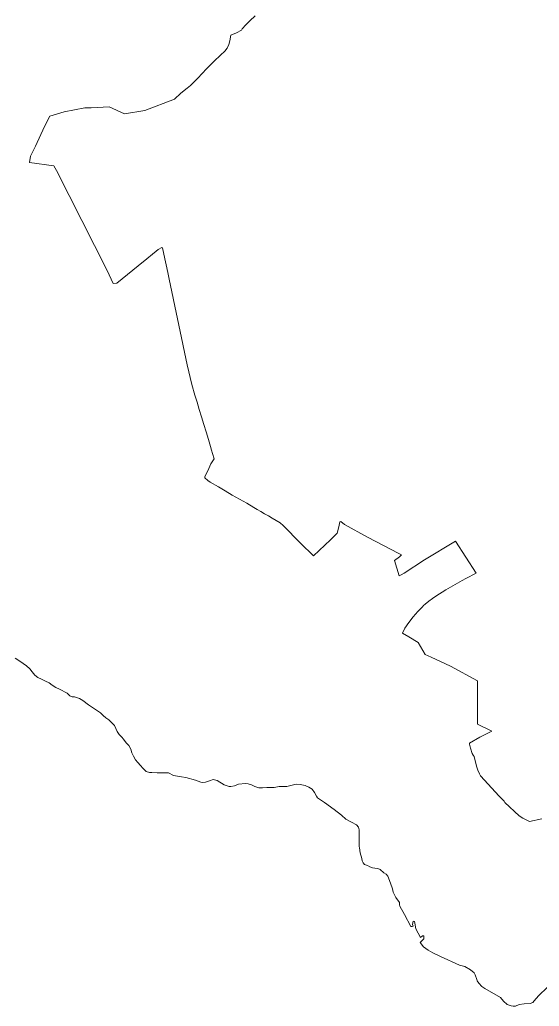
# Model space of a CAD drawing. Extents: x 369010 to 739155, y 6377141 to 6616555.
# Drawn here: x 492632 to 501969, y 6508479 to 6526211 of the extents above; entities that cross this region are included whole.
import ezdxf

# ---------------------------------------------------------------- set-up
doc = ezdxf.new("R2010")
doc.units = 0
doc.header["$LTSCALE"] = 40
doc.layers.add('1', color=7, linetype='Continuous', lineweight=13)

msp = doc.modelspace()

# ---------------------------------------------------------------- linework, layer by layer
at = {"layer": '1'}
for points in [[(496861.71, 6526284.09), (496765.56, 6526191.24), (496696.87, 6526117.42), (496629.18, 6526048.08), (496619.58, 6526021.76), (496526.57, 6525974.1), (496427.43, 6525932.39), (496405.58, 6525832.76), (496389.53, 6525766.06), (496362.72, 6525701.02), (496320.18, 6525648.88), (496242.23, 6525574.41), (496125.55, 6525466.66), (495987.69, 6525326.48), (495834.26, 6525159.98), (495704.01, 6525028.74), (495641.45, 6524979.25), (495528.74, 6524888.56), (495414.05, 6524784.12), (494878.98, 6524578.73), (494516.69, 6524519.65), (494239.14, 6524648.58), (493918.22, 6524629.54), (493799.89, 6524626.9), (493432.64, 6524554.57), (493174.12, 6524475.29), (493079.78, 6524289.6), (492915.77, 6523937.41), (492825.57, 6523757.67), (492809.68, 6523646.62), (493244.29, 6523585.71), (493293.61, 6523502.3), (494201.9, 6521701.78), (494313.61, 6521469.08), (494376.34, 6521475.2), (494762.79, 6521787.01), (494917.04, 6521913.46), (495020.15, 6521995.71), (495083.04, 6522049.17)], [(495834.26, 6525159.98), (495987.69, 6525326.48), (496125.55, 6525466.66), (496242.23, 6525574.41), (496320.18, 6525648.88), (496362.72, 6525701.02), (496389.53, 6525766.06), (496405.58, 6525832.76), (496427.43, 6525932.39), (496526.57, 6525974.1), (496619.58, 6526021.76), (496629.18, 6526048.08), (496696.87, 6526117.42), (496765.56, 6526191.24), (496861.71, 6526284.09)], [(499626.95, 6515119.02), (499508.62, 6515188.04), (499553.97, 6515272.94), (499624.14, 6515378.53), (499703.91, 6515481.81), (499785.18, 6515576.81), (499832.34, 6515622.82), (499870.91, 6515659.23), (499889.11, 6515682.56), (499917.08, 6515705.73), (499986.59, 6515761.01), (500050.15, 6515805.86), (500111.72, 6515848.4), (500288.31, 6515963.75), (500417.73, 6516038.89), (500583.24, 6516133.89), (500651.75, 6516165.17), (500836.62, 6516262.32), (500463.74, 6516836.79), (499908.97, 6516501.31), (499542.38, 6516266.79), (499487.43, 6516232.04), (499449.2, 6516213), (499370.42, 6516489.06), (499456.65, 6516557.42), (499494.05, 6516592.34), (499443.08, 6516618.49), (498883.84, 6516913.91), (498469.58, 6517136.35), (498400.9, 6517194.77), (498385.67, 6517184.02), (498367.8, 6517095.47), (498338.17, 6516982.93), (498220, 6516863.1), (497911.01, 6516577.77), (497678.64, 6516802.36), (497367.66, 6517120.3), (497309.9, 6517169.78), (497169.88, 6517250.05), (497103.51, 6517291.92), (497033.01, 6517332.14), (496964.99, 6517370.37), (496896.8, 6517409.6), (496838.21, 6517446.67), (496710.94, 6517519.99), (496580.52, 6517595.62), (496451.93, 6517668.61), (496326.64, 6517742.43), (496203.5, 6517813.59), (496054.22, 6517897.5), (496011.19, 6517930.27), (495960.87, 6517975.29), (495960.87, 6517995.98), (496030.06, 6518143.11), (496068.29, 6518230.83), (496128.37, 6518320.04), (496098.91, 6518413.38), (496080.7, 6518475.61), (496062, 6518537.84), (496022.11, 6518665.77), (495981.56, 6518801.65), (495941.01, 6518936.54), (495897.65, 6519071.42), (495857.93, 6519203.5), (495838.9, 6519268.87), (495818.71, 6519335.57), (495776.67, 6519463.83), (495723.54, 6519655.82), (495639.47, 6520005.69), (495318.88, 6521547.36), (495292.4, 6521668.84), (495223.22, 6521997.04), (495200.05, 6522113.06), (495184.5, 6522115.04), (495119.29, 6522078.8), (495083.04, 6522049.17), (495020.15, 6521995.71), (494917.04, 6521913.46), (494762.79, 6521787.01), (494376.34, 6521475.2), (494313.61, 6521469.08), (494201.9, 6521701.78), (493293.61, 6523502.3), (493244.29, 6523585.71), (492809.68, 6523646.62), (492825.57, 6523757.67), (492915.77, 6523937.41), (493079.78, 6524289.6), (493174.12, 6524475.29), (493432.64, 6524554.57), (493799.89, 6524626.9), (493918.22, 6524629.54), (494239.14, 6524648.58), (494516.69, 6524519.65), (494878.98, 6524578.73), (495414.05, 6524784.12), (495528.74, 6524888.56), (495641.45, 6524979.25), (495704.01, 6525028.74), (495834.26, 6525159.98)], [(495083.04, 6522049.17), (495119.29, 6522078.8), (495184.5, 6522115.04), (495200.05, 6522113.06), (495223.22, 6521997.04), (495292.4, 6521668.84), (495318.88, 6521547.36), (495639.47, 6520005.69), (495723.54, 6519655.82), (495776.67, 6519463.83), (495818.71, 6519335.57), (495838.9, 6519268.87), (495857.93, 6519203.5), (495897.65, 6519071.42), (495941.01, 6518936.54), (495981.56, 6518801.65), (496022.11, 6518665.77), (496062, 6518537.84), (496080.7, 6518475.61), (496098.91, 6518413.38), (496128.37, 6518320.04), (496068.29, 6518230.83), (496030.06, 6518143.11), (495960.87, 6517995.98), (495960.87, 6517975.29), (496011.19, 6517930.27), (496054.22, 6517897.5), (496203.5, 6517813.59), (496326.64, 6517742.43), (496451.93, 6517668.61), (496580.52, 6517595.62), (496710.94, 6517519.99), (496838.21, 6517446.67), (496896.8, 6517409.6), (496964.99, 6517370.37), (497033.01, 6517332.14), (497103.51, 6517291.92), (497169.88, 6517250.05), (497309.9, 6517169.78), (497367.66, 6517120.3), (497678.64, 6516802.36), (497911.01, 6516577.77), (498220, 6516863.1), (498338.17, 6516982.93), (498367.8, 6517095.47), (498385.67, 6517184.02), (498400.9, 6517194.77), (498469.58, 6517136.35), (498883.84, 6516913.91), (499443.08, 6516618.49), (499494.05, 6516592.34), (499456.65, 6516557.42), (499370.42, 6516489.06), (499449.2, 6516213), (499487.43, 6516232.04), (499542.38, 6516266.79), (499908.97, 6516501.31), (500463.74, 6516836.79), (500836.62, 6516262.32), (500651.75, 6516165.17), (500583.24, 6516133.89), (500417.73, 6516038.89), (500288.31, 6515963.75), (500111.72, 6515848.4), (500050.15, 6515805.86), (499986.59, 6515761.01), (499917.08, 6515705.73), (499889.11, 6515682.56), (499870.91, 6515659.23), (499832.34, 6515622.82), (499785.18, 6515576.81), (499703.91, 6515481.81), (499624.14, 6515378.53), (499553.97, 6515272.94), (499508.62, 6515188.04), (499626.95, 6515119.02), (499795.11, 6515014.75), (499920.39, 6514802.08), (500023.83, 6514755.58), (500373.38, 6514590.57), (500861.61, 6514326.75), (500856.32, 6513975.22), (500857.31, 6513604.83), (500859.3, 6513552.03), (501116.82, 6513426.08), (500903.49, 6513315.69), (500713.98, 6513208.44), (500713.98, 6513189.08), (500732.19, 6513121.06), (500762.48, 6513020.27), (500783, 6512993.95), (500801.2, 6512967.64), (500843.74, 6512793.03), (500866.08, 6512722.03), (500894.22, 6512656.32), (500913.09, 6512621.57), (501247.24, 6512254.15), (501338.1, 6512167.09), (501351.51, 6512139.29), (501608.53, 6511903.78)], [(502016.67, 6511847.17), (501791.91, 6511802.98), (501672.91, 6511858.92), (501608.53, 6511903.78), (501351.51, 6512139.29), (501338.1, 6512167.09), (501247.24, 6512254.15), (500913.09, 6512621.57), (500894.22, 6512656.32), (500866.08, 6512722.03), (500843.74, 6512793.03), (500801.2, 6512967.64), (500783, 6512993.95), (500762.48, 6513020.27), (500732.19, 6513121.06), (500713.98, 6513189.08), (500713.98, 6513208.44), (500903.49, 6513315.69), (501116.82, 6513426.08), (500859.3, 6513552.03), (500857.31, 6513604.83), (500856.32, 6513975.22), (500861.61, 6514326.75), (500373.38, 6514590.57), (500023.83, 6514755.58), (499920.39, 6514802.08), (499795.11, 6515014.75), (499626.95, 6515119.02)], [(496425.94, 6512427.76), (496395.49, 6512432.4), (496305.62, 6512462.02), (496178.35, 6512539.97), (496109, 6512552.72), (496043.13, 6512531.53), (495973.78, 6512508.03), (495922.48, 6512502.24), (495886.73, 6512507.04), (495789.41, 6512544.77), (495615.47, 6512590.95), (495540.83, 6512601.54), (495468.17, 6512617.93), (495392.87, 6512629.35), (495307.63, 6512674.03), (495239.11, 6512677.84), (495103.07, 6512674.03), (495004.92, 6512678.33), (494962.39, 6512683.13), (494907.44, 6512700.68), (494845.38, 6512757.61), (494801.35, 6512807.1), (494752.86, 6512863.2), (494715.46, 6512907.39), (494675.24, 6512974.59), (494644.62, 6513034.33), (494626.75, 6513102.19), (494593.98, 6513164.09), (494546.81, 6513216.06), (494497.32, 6513279.28), (494469.85, 6513318.5), (494420.2, 6513365.84), (494386.27, 6513416.65), (494360.45, 6513474.41), (494334.96, 6513524.06), (494283, 6513580.5), (494231.03, 6513625.51), (494177.07, 6513664.9), (494129.57, 6513707.44), (494086.54, 6513756.26), (493868.74, 6513898.43), (493765.13, 6513976.05), (493705.55, 6514008.66), (493652.59, 6514030.01), (493618.5, 6514040.1), (493574.31, 6514043.91), (493530.95, 6514061.45), (493482.12, 6514105.31), (493347.9, 6514177.64), (493278.72, 6514208.58), (493216.82, 6514251.95), (493158.89, 6514295.14), (493094.68, 6514324.77), (493021.03, 6514356.38), (492959.29, 6514388.65), (492906.66, 6514433.17), (492856.19, 6514488.78), (492813.65, 6514544.06), (492755.56, 6514595.37), (492634.58, 6514684.24), (492552.98, 6514739.03)], [(492552.98, 6514739.03), (492634.58, 6514684.24), (492755.56, 6514595.37), (492813.65, 6514544.06), (492856.19, 6514488.78), (492906.66, 6514433.17), (492959.29, 6514388.65), (493021.03, 6514356.38), (493094.68, 6514324.77), (493158.89, 6514295.14), (493216.82, 6514251.95), (493278.72, 6514208.58), (493347.9, 6514177.64), (493482.12, 6514105.31), (493530.95, 6514061.45), (493574.31, 6514043.91), (493618.5, 6514040.1), (493652.59, 6514030.01), (493705.55, 6514008.66), (493765.13, 6513976.05), (493868.74, 6513898.43), (494086.54, 6513756.26), (494129.57, 6513707.44), (494177.07, 6513664.9), (494231.03, 6513625.51), (494283, 6513580.5), (494334.96, 6513524.06), (494360.45, 6513474.41), (494386.27, 6513416.65), (494420.2, 6513365.84), (494469.85, 6513318.5), (494497.32, 6513279.28), (494546.81, 6513216.06), (494593.98, 6513164.09), (494626.75, 6513102.19), (494644.62, 6513034.33), (494675.24, 6512974.59), (494715.46, 6512907.39), (494752.86, 6512863.2), (494801.35, 6512807.1), (494845.38, 6512757.61), (494907.44, 6512700.68), (494962.39, 6512683.13), (495004.92, 6512678.33), (495103.07, 6512674.03), (495239.11, 6512677.84), (495307.63, 6512674.03), (495392.87, 6512629.35), (495468.17, 6512617.93), (495540.83, 6512601.54), (495615.47, 6512590.95), (495789.41, 6512544.77), (495886.73, 6512507.04), (495922.48, 6512502.24), (495973.78, 6512508.03), (496043.13, 6512531.53), (496109, 6512552.72), (496178.35, 6512539.97), (496305.62, 6512462.02), (496395.49, 6512432.4), (496425.94, 6512427.76), (496493.63, 6512442), (496563.81, 6512470.63), (496687.93, 6512480.56), (496735.1, 6512478.74), (496794.68, 6512462.35), (496856.58, 6512426.93), (496928.58, 6512407.4), (496996.93, 6512407.74), (497072.9, 6512414.03), (497201.99, 6512413.2), (497292.52, 6512432.06), (497360.87, 6512431.9), (497434.52, 6512426.6), (497501.72, 6512446.3), (497600.52, 6512473.77), (497669.37, 6512464.83), (497733.92, 6512454.41), (497763.71, 6512444.97), (497825.61, 6512419.65), (497885.85, 6512381.75), (497931.53, 6512323.83), (497966.78, 6512255.8), (497985.82, 6512225.52), (498092.07, 6512155.18), (498110.94, 6512142.1), (498281.9, 6512013.17)], [(501878.64, 6508578.64), (501852.98, 6508548.35), (501807.47, 6508530.8), (501700.06, 6508524.52), (501609.69, 6508508.63), (501541.5, 6508481.32), (501501.29, 6508479.33), (501466.53, 6508486.12), (501389.57, 6508511.44), (501324.86, 6508573.5), (501271.73, 6508634.08), (500991.37, 6508798.26), (500938.24, 6508834.01), (500884.45, 6508894.09), (500855.66, 6508936.79), (500846.88, 6508958.14), (500817.59, 6509044.36), (500800.21, 6509079.45), (500730.87, 6509134.07), (500629.91, 6509194.97), (500533.09, 6509220.29), (500196.29, 6509371.9), (500058.09, 6509439.92), (499975.34, 6509489.24), (499887.95, 6509550.31), (499825.89, 6509626.11), (499845.58, 6509642.33), (499892.26, 6509689.66), (499893.58, 6509743.29), (499873.06, 6509747.59), (499837.48, 6509715.48), (499790.14, 6509793.1), (499749.26, 6509869.4), (499731.55, 6509971.19), (499725.1, 6510004.95), (499701.93, 6510006.44), (499692.66, 6509951.99), (499702.59, 6509919.55), (499686.37, 6509913.92), (499658.07, 6509914.58), (499549.99, 6510131.39), (499463.44, 6510276.54), (499456.82, 6510301.53), (499455.82, 6510316.92), (499460.29, 6510344.56), (499389.95, 6510435.59), (499344.77, 6510532.24), (499329.21, 6510592.98), (499296.77, 6510690.47), (499246.63, 6510817.74), (499218.32, 6510851.67), (499178.77, 6510876.99), (499109.59, 6510940.54), (499065.9, 6510954.78), (499015.75, 6510959.74), (498972.72, 6510969.34), (498921.41, 6510988.21), (498879.87, 6511012.37), (498847.1, 6511018.5), (498831.05, 6511028.59), (498801.59, 6511060.2), (498785.86, 6511091.98), (498781.39, 6511136.5), (498752.93, 6511237.62), (498735.88, 6511326.33), (498732.74, 6511351.99), (498729.92, 6511406.44), (498733.89, 6511650.56), (498723.3, 6511697.89), (498682.26, 6511740.26), (498593.71, 6511786.43), (498493.42, 6511845.19), (498412.15, 6511916.19), (498281.9, 6512013.17), (498110.94, 6512142.1), (498092.07, 6512155.18), (497985.82, 6512225.52), (497966.78, 6512255.8), (497931.53, 6512323.83), (497885.85, 6512381.75), (497825.61, 6512419.65), (497763.71, 6512444.97), (497733.92, 6512454.41), (497669.37, 6512464.83), (497600.52, 6512473.77), (497501.72, 6512446.3), (497434.52, 6512426.6), (497360.87, 6512431.9), (497292.52, 6512432.06), (497201.99, 6512413.2), (497072.9, 6512414.03), (496996.93, 6512407.74), (496928.58, 6512407.4), (496856.58, 6512426.93), (496794.68, 6512462.35), (496735.1, 6512478.74), (496687.93, 6512480.56), (496563.81, 6512470.63), (496493.63, 6512442), (496425.94, 6512427.76)], [(498281.9, 6512013.17), (498412.15, 6511916.19), (498493.42, 6511845.19), (498593.71, 6511786.43), (498682.26, 6511740.26), (498723.3, 6511697.89), (498733.89, 6511650.56), (498729.92, 6511406.44), (498732.74, 6511351.99), (498735.88, 6511326.33), (498752.93, 6511237.62), (498781.39, 6511136.5), (498785.86, 6511091.98), (498801.59, 6511060.2), (498831.05, 6511028.59), (498847.1, 6511018.5), (498879.87, 6511012.37), (498921.41, 6510988.21), (498972.72, 6510969.34), (499015.75, 6510959.74), (499065.9, 6510954.78), (499109.59, 6510940.54), (499178.77, 6510876.99), (499218.32, 6510851.67), (499246.63, 6510817.74), (499296.77, 6510690.47), (499329.21, 6510592.98), (499344.77, 6510532.24), (499389.95, 6510435.59), (499460.29, 6510344.56), (499455.82, 6510316.92), (499456.82, 6510301.53), (499463.44, 6510276.54), (499549.99, 6510131.39), (499658.07, 6509914.58), (499686.37, 6509913.92), (499702.59, 6509919.55), (499692.66, 6509951.99), (499701.93, 6510006.44), (499725.1, 6510004.95), (499731.55, 6509971.19), (499749.26, 6509869.4), (499790.14, 6509793.1), (499837.48, 6509715.48), (499873.06, 6509747.59), (499893.58, 6509743.29), (499892.26, 6509689.66), (499845.58, 6509642.33), (499825.89, 6509626.11), (499887.95, 6509550.31), (499975.34, 6509489.24), (500058.09, 6509439.92), (500196.29, 6509371.9), (500533.09, 6509220.29), (500629.91, 6509194.97), (500730.87, 6509134.07), (500800.21, 6509079.45), (500817.59, 6509044.36), (500846.88, 6508958.14), (500855.66, 6508936.79), (500884.45, 6508894.09), (500938.24, 6508834.01), (500991.37, 6508798.26), (501271.73, 6508634.08), (501324.86, 6508573.5), (501389.57, 6508511.44), (501466.53, 6508486.12), (501501.29, 6508479.33), (501541.5, 6508481.32), (501609.69, 6508508.63), (501700.06, 6508524.52), (501807.47, 6508530.8), (501852.98, 6508548.35), (501878.64, 6508578.64), (501913.23, 6508618.85), (501960.06, 6508673.97), (502112.82, 6508818.78)], [(501608.53, 6511903.78), (501672.91, 6511858.92), (501791.91, 6511802.98), (502016.67, 6511847.17)], [(502112.82, 6508818.78), (501960.06, 6508673.97), (501913.23, 6508618.85), (501878.64, 6508578.64)]]:
    msp.add_lwpolyline(points, dxfattribs=at)

doc.saveas('drawing.dxf')
